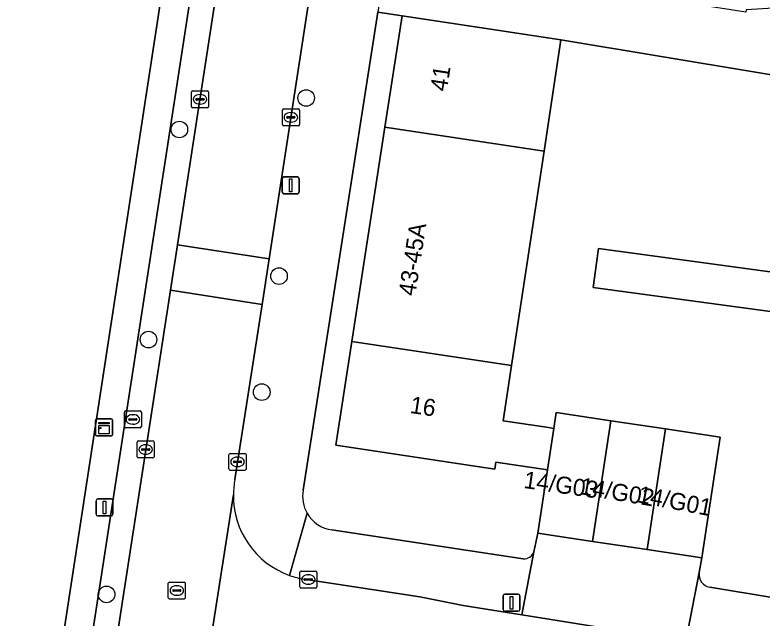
# Model space of a CAD drawing. Extents: x 161483 to 162250, y 379484 to 380833.
# Drawn here: x 162105.72 to 162149.67, y 380548.53 to 380584.05 of the extents above; entities that cross this region are included whole.
import ezdxf

# ---------------------------------------------------------------- set-up
doc = ezdxf.new("R2010")
doc.units = 0
for name, color, linetype in [('IMGEO_Boom', 7, 'Continuous'), ('IMGEO_Erf', 7, 'Continuous'), ('IMGEO_Kast', 7, 'Continuous'), ('IMGEO_Kolk', 7, 'Continuous'), ('IMGEO_Lichtmast', 7, 'Continuous'), ('IMGEO_Pand', 7, 'Continuous'), ('IMGEO_Pand_nummerreeks', 7, 'Continuous'), ('IMGEO_Parkeervlak_open', 7, 'Continuous'), ('IMGEO_Rijbaan_lokaal_open', 7, 'Continuous'), ('IMGEO_Rioolput', 7, 'Continuous'), ('IMGEO_Voetpad_open', 7, 'Continuous')]:
    doc.layers.add(name, color=color, linetype=linetype)

msp = doc.modelspace()

# ---------------------------------------------------------------- linework, layer by layer
at = {"layer": 'IMGEO_Boom'}
for centre in [(162122.849, 380579.157), (162115.388, 380577.303), (162121.251, 380568.668), (162113.573, 380564.93), (162120.232, 380561.837), (162111.107, 380549.927)]:
    msp.add_circle(centre, 0.489, dxfattribs=at)
at = {"layer": 'IMGEO_Erf'}
for points in [[(162105.717, 380528.603), (162107.785, 380542.468), (162120.108, 380622.872)], [(162127.483, 380577.436), (162128.494, 380583.988), (162127.071, 380584.211), (162122.667, 380556.055)], [(162155.186, 380579.706), (162137.839, 380582.574), (162136.847, 380576.017), (162134.937, 380563.398), (162134.446, 380560.154), (162136.98, 380559.77), (162137.409, 380559.705), (162137.55, 380560.64), (162140.766, 380560.153), (162143.982, 380559.667), (162147.198, 380559.18), (162146.123, 380552.074), (162145.971, 380551.214)], [(162136.242, 380552.44), (162136.474, 380553.534), (162137.039, 380557.263), (162134.003, 380557.723), (162133.941, 380557.308), (162124.596, 380558.722), (162125.537, 380564.822), (162127.483, 380577.436)], [(162154.365, 380566.007), (162139.726, 380567.99), (162140.038, 380570.292), (162151.447, 380568.746)], [(162146.585, 380550.348), (162150.266, 380549.742), (162151.977, 380561.106), (162153.801, 380560.821), (162154.318, 380564.132), (162161.433, 380563.022), (162160.652, 380558.083), (162167.492, 380557.015), (162174.435, 380555.931), (162174.973, 380559.337), (162181.903, 380558.242), (162181.368, 380554.848), (162188.299, 380553.766), (162188.886, 380557.523), (162193.753, 380556.763), (162194.77, 380557.404), (162195.955, 380557.218), (162195.247, 380552.681), (162197.403, 380552.344), (162202.343, 380551.572), (162202.593, 380553.758), (162203.763, 380564.02), (162204.005, 380567.147)], [(162124.362, 380553.719), (162135.618, 380552.024)]]:
    msp.add_lwpolyline(points, dxfattribs=at)
for centre, radius, start, end in [((162124.642, 380555.71), 2.005, 170.0884, 210.0728), ((162124.648, 380555.708), 2.009, 209.9413, 261.8106), ((162135.666, 380552.629), 0.607, 265.5031, 341.8771), ((162146.708, 380551.086), 0.748, 170.1508, 260.523)]:
    msp.add_arc(centre, radius, start, end, dxfattribs=at)
at = {"layer": 'IMGEO_Kast'}
for p, q in [((162110.533, 380560.259), (162111.374, 380560.259)), ((162111.374, 380560.259), (162110.533, 380560.259)), ((162110.458, 380559.334), (162110.458, 380560.175)), ((162110.458, 380560.175), (162110.458, 380559.334)), ((162111.458, 380560.184), (162111.458, 380559.343)), ((162111.458, 380559.343), (162111.458, 380560.184)), ((162111.383, 380559.259), (162110.542, 380559.259)), ((162110.542, 380559.259), (162111.383, 380559.259))]:
    msp.add_line(p, q, dxfattribs=at)
for points in [[(162110.653, 380560.049), (162111.253, 380560.049), (162111.253, 380559.964), (162110.653, 380559.964), (162110.653, 380560.049)], [(162110.653, 380559.874), (162111.253, 380559.874), (162111.253, 380559.385), (162110.653, 380559.385), (162110.653, 380559.874)]]:
    msp.add_lwpolyline(points, dxfattribs=at)
msp.add_circle((162110.737, 380559.723), 0.0377, dxfattribs=at)
for centre, start, end in [((162110.536, 380560.181), 92.4484, 184.2845), ((162110.536, 380560.181), 92.4484, 184.2845), ((162111.38, 380560.181), 2.4484, 94.2845), ((162111.38, 380560.181), 2.4484, 94.2845), ((162110.536, 380559.337), 182.4484, 274.2845), ((162110.536, 380559.337), 182.4484, 274.2845), ((162111.38, 380559.337), 272.4484, 4.2845), ((162111.38, 380559.337), 272.4484, 4.2845)]:
    msp.add_arc(centre, 0.0779, start, end, dxfattribs=at)
at = {"layer": 'IMGEO_Kolk'}
for p, q in [((162116.178, 380579.578), (162117.03, 380579.578)), ((162116.103, 380578.652), (162116.103, 380579.504)), ((162116.405, 380579.121), (162116.803, 380579.121)), ((162116.591, 380579.358), (162116.616, 380579.358)), ((162117.104, 380579.504), (162117.104, 380578.652)), ((162116.362, 380579.072), (162116.362, 380579.084)), ((162116.8, 380579.035), (162116.402, 380579.035)), ((162116.614, 380578.798), (162116.589, 380578.798)), ((162116.846, 380579.084), (162116.846, 380579.072)), ((162117.03, 380578.578), (162116.178, 380578.578)), ((162121.448, 380577.591), (162121.448, 380578.443)), ((162121.523, 380578.517), (162122.375, 380578.517)), ((162121.936, 380578.297), (162121.961, 380578.297)), ((162122.449, 380578.443), (162122.449, 380577.591)), ((162121.707, 380578.011), (162121.707, 380578.023)), ((162122.145, 380577.974), (162121.747, 380577.974)), ((162121.75, 380578.06), (162122.148, 380578.06)), ((162122.191, 380578.023), (162122.191, 380578.011)), ((162122.375, 380577.517), (162121.523, 380577.517)), ((162121.959, 380577.737), (162121.934, 380577.737)), ((162112.98, 380558.961), (162113.832, 380558.961)), ((162112.905, 380558.035), (162112.905, 380558.887)), ((162113.164, 380558.455), (162113.164, 380558.467)), ((162113.207, 380558.504), (162113.605, 380558.504)), ((162113.393, 380558.741), (162113.418, 380558.741)), ((162113.648, 380558.467), (162113.648, 380558.455)), ((162113.906, 380558.887), (162113.906, 380558.035)), ((162113.602, 380558.418), (162113.204, 380558.418)), ((162113.416, 380558.181), (162113.391, 380558.181)), ((162118.309, 380557.306), (162118.309, 380558.158)), ((162118.384, 380558.232), (162119.236, 380558.232)), ((162119.31, 380558.158), (162119.31, 380557.306)), ((162113.832, 380557.961), (162112.98, 380557.961)), ((162118.568, 380557.726), (162118.568, 380557.738)), ((162119.006, 380557.689), (162118.608, 380557.689)), ((162118.611, 380557.775), (162119.009, 380557.775)), ((162118.797, 380558.012), (162118.822, 380558.012)), ((162119.052, 380557.738), (162119.052, 380557.726)), ((162119.236, 380557.232), (162118.384, 380557.232)), ((162118.82, 380557.452), (162118.795, 380557.452)), ((162122.474, 380550.377), (162122.474, 380551.229)), ((162122.549, 380551.303), (162123.401, 380551.303)), ((162122.962, 380551.083), (162122.987, 380551.083)), ((162123.475, 380551.229), (162123.475, 380550.377)), ((162122.733, 380550.797), (162122.733, 380550.809)), ((162123.171, 380550.76), (162122.773, 380550.76)), ((162122.776, 380550.846), (162123.174, 380550.846)), ((162123.217, 380550.809), (162123.217, 380550.797)), ((162123.401, 380550.303), (162122.549, 380550.303)), ((162122.985, 380550.523), (162122.96, 380550.523))]:
    msp.add_line(p, q, dxfattribs=at)
for points in [[(162116.178, 380579.578), (162117.03, 380579.578)], [(162116.103, 380578.652), (162116.103, 380579.504)], [(162117.104, 380579.504), (162117.104, 380578.652)], [(162117.03, 380578.578), (162116.178, 380578.578)], [(162121.448, 380577.591), (162121.448, 380578.443)], [(162121.523, 380578.517), (162122.375, 380578.517)], [(162122.449, 380578.443), (162122.449, 380577.591)], [(162122.375, 380577.517), (162121.523, 380577.517)], [(162112.98, 380558.961), (162113.832, 380558.961)], [(162112.905, 380558.035), (162112.905, 380558.887)], [(162113.906, 380558.887), (162113.906, 380558.035)], [(162118.309, 380557.306), (162118.309, 380558.158)], [(162118.384, 380558.232), (162119.236, 380558.232)], [(162119.31, 380558.158), (162119.31, 380557.306)], [(162113.832, 380557.961), (162112.98, 380557.961)], [(162119.236, 380557.232), (162118.384, 380557.232)], [(162122.474, 380550.377), (162122.474, 380551.229)], [(162122.549, 380551.303), (162123.401, 380551.303)], [(162123.475, 380551.229), (162123.475, 380550.377)], [(162123.401, 380550.303), (162122.549, 380550.303)]]:
    msp.add_lwpolyline(points, dxfattribs=at)
for centre, radius, start, end in [((162116.18, 380579.502), 0.0765, 91.552, 178.448), ((162116.18, 380579.502), 0.0765, 91.552, 178.448), ((162117.028, 380579.502), 0.0765, 1.552, 88.448), ((162117.028, 380579.502), 0.0765, 1.552, 88.448), ((162116.402, 380579.081), 0.0403, 85.8775, 175.7526), ((162116.807, 380579.083), 0.0386, 1.7309, 96.639), ((162116.399, 380579.071), 0.0366, 178.938, 274.7102), ((162116.803, 380579.078), 0.043, 264.8664, 352.4533), ((162116.18, 380578.654), 0.0765, 181.552, 268.448), ((162116.18, 380578.654), 0.0765, 181.552, 268.448), ((162117.028, 380578.654), 0.0765, 271.552, 358.448), ((162117.028, 380578.654), 0.0765, 271.552, 358.448), ((162121.525, 380578.441), 0.0765, 91.552, 178.448), ((162121.525, 380578.441), 0.0765, 91.552, 178.448), ((162122.373, 380578.441), 0.0765, 1.552, 88.448), ((162122.373, 380578.441), 0.0765, 1.552, 88.448), ((162121.747, 380578.02), 0.0403, 85.8775, 175.7526), ((162121.744, 380578.01), 0.0366, 178.938, 274.7102), ((162122.148, 380578.017), 0.043, 264.8664, 352.4533), ((162122.152, 380578.022), 0.0386, 1.7309, 96.639), ((162121.525, 380577.593), 0.0765, 181.552, 268.448), ((162121.525, 380577.593), 0.0765, 181.552, 268.448), ((162122.373, 380577.593), 0.0765, 271.552, 358.448), ((162122.373, 380577.593), 0.0765, 271.552, 358.448), ((162112.982, 380558.885), 0.0765, 91.552, 178.448), ((162112.982, 380558.885), 0.0765, 91.552, 178.448), ((162113.83, 380558.885), 0.0765, 1.552, 88.448), ((162113.83, 380558.885), 0.0765, 1.552, 88.448), ((162113.204, 380558.464), 0.0403, 85.8775, 175.7526), ((162113.201, 380558.454), 0.0366, 178.938, 274.7102), ((162113.605, 380558.461), 0.043, 264.8664, 352.4533), ((162113.609, 380558.466), 0.0386, 1.7309, 96.639), ((162112.982, 380558.037), 0.0765, 181.552, 268.448), ((162112.982, 380558.037), 0.0765, 181.552, 268.448), ((162113.83, 380558.037), 0.0765, 271.552, 358.448), ((162113.83, 380558.037), 0.0765, 271.552, 358.448), ((162118.386, 380558.156), 0.0765, 91.552, 178.448), ((162118.386, 380558.156), 0.0765, 91.552, 178.448), ((162119.234, 380558.156), 0.0765, 1.552, 88.448), ((162119.234, 380558.156), 0.0765, 1.552, 88.448), ((162118.608, 380557.735), 0.0403, 85.8775, 175.7526), ((162118.605, 380557.725), 0.0366, 178.938, 274.7102), ((162119.009, 380557.732), 0.043, 264.8664, 352.4533), ((162119.013, 380557.737), 0.0386, 1.7309, 96.639), ((162118.386, 380557.308), 0.0765, 181.552, 268.448), ((162118.386, 380557.308), 0.0765, 181.552, 268.448), ((162119.234, 380557.308), 0.0765, 271.552, 358.448), ((162119.234, 380557.308), 0.0765, 271.552, 358.448), ((162122.551, 380551.227), 0.0765, 91.552, 178.448), ((162122.551, 380551.227), 0.0765, 91.552, 178.448), ((162123.399, 380551.227), 0.0765, 1.552, 88.448), ((162123.399, 380551.227), 0.0765, 1.552, 88.448), ((162122.773, 380550.806), 0.0403, 85.8775, 175.7526), ((162122.77, 380550.796), 0.0366, 178.938, 274.7102), ((162123.174, 380550.803), 0.043, 264.8664, 352.4533), ((162123.178, 380550.808), 0.0386, 1.7309, 96.639), ((162122.551, 380550.379), 0.0765, 181.552, 268.448), ((162122.551, 380550.379), 0.0765, 181.552, 268.448), ((162123.399, 380550.379), 0.0765, 271.552, 358.448), ((162123.399, 380550.379), 0.0765, 271.552, 358.448)]:
    msp.add_arc(centre, radius, start, end, dxfattribs=at)
for centre, major_axis, ratio, start_param, end_param in [((162116.59, 380579.078), (-0.387, 0.002), 0.722429, 4.712389, 7.853982), ((162116.615, 380579.078), (-0.39, 0.002), 0.717154, 1.570796, 4.712389), ((162121.935, 380578.017), (-0.387, 0.002), 0.722429, 4.712389, 7.853982), ((162121.96, 380578.017), (-0.39, 0.002), 0.717154, 1.570796, 4.712389), ((162113.392, 380558.461), (-0.387, 0.002), 0.722429, 4.712389, 7.853982), ((162113.417, 380558.461), (-0.39, 0.002), 0.717154, 1.570796, 4.712389), ((162118.796, 380557.732), (-0.387, 0.002), 0.722429, 4.712389, 7.853982), ((162118.821, 380557.732), (-0.39, 0.002), 0.717154, 1.570796, 4.712389), ((162122.961, 380550.803), (-0.387, 0.002), 0.722429, 4.712389, 7.853982), ((162122.986, 380550.803), (-0.39, 0.002), 0.717154, 1.570796, 4.712389)]:
    msp.add_ellipse(centre, major_axis=major_axis, ratio=ratio, start_param=start_param, end_param=end_param, dxfattribs=at)
at = {"layer": 'IMGEO_Lichtmast'}
for p, q in [((162121.439, 380573.614), (162121.439, 380574.414)), ((162121.439, 380574.414), (162121.439, 380573.614)), ((162121.539, 380574.514), (162122.329, 380574.514)), ((162122.329, 380574.514), (162121.539, 380574.514)), ((162122.429, 380574.414), (162122.429, 380573.614)), ((162122.429, 380573.614), (162122.429, 380574.414)), ((162122.329, 380573.514), (162121.539, 380573.514)), ((162121.539, 380573.514), (162122.329, 380573.514)), ((162110.487, 380554.645), (162110.487, 380555.445)), ((162110.487, 380555.445), (162110.487, 380554.645)), ((162110.587, 380555.545), (162111.377, 380555.545)), ((162111.377, 380555.545), (162110.587, 380555.545)), ((162111.477, 380555.445), (162111.477, 380554.645)), ((162111.477, 380554.645), (162111.477, 380555.445)), ((162111.377, 380554.545), (162110.587, 380554.545)), ((162110.587, 380554.545), (162111.377, 380554.545)), ((162134.43, 380549.033), (162134.43, 380549.833)), ((162134.43, 380549.833), (162134.43, 380549.033)), ((162134.53, 380549.933), (162135.32, 380549.933)), ((162135.32, 380549.933), (162134.53, 380549.933)), ((162135.42, 380549.833), (162135.42, 380549.033)), ((162135.42, 380549.033), (162135.42, 380549.833)), ((162135.32, 380548.933), (162134.53, 380548.933)), ((162134.53, 380548.933), (162135.32, 380548.933))]:
    msp.add_line(p, q, dxfattribs=at)
for points in [[(162121.859, 380574.389), (162122.009, 380574.389), (162122.009, 380573.639), (162121.859, 380573.639), (162121.859, 380574.389)], [(162110.907, 380555.42), (162111.057, 380555.42), (162111.057, 380554.67), (162110.907, 380554.67), (162110.907, 380555.42)], [(162134.85, 380549.808), (162135, 380549.808), (162135, 380549.058), (162134.85, 380549.058), (162134.85, 380549.808)]]:
    msp.add_lwpolyline(points, dxfattribs=at)
for centre, start, end in [((162121.539, 380574.414), 90, 180), ((162121.539, 380574.414), 90, 180), ((162122.329, 380574.414), 0, 90), ((162122.329, 380574.414), 360, 90), ((162121.539, 380573.614), 180, 270), ((162121.539, 380573.614), 180, 270), ((162122.329, 380573.614), 270, 0), ((162122.329, 380573.614), 270, 0), ((162110.587, 380555.445), 90, 180), ((162110.587, 380555.445), 90, 180), ((162111.377, 380555.445), 0, 90), ((162111.377, 380555.445), 360, 90), ((162110.587, 380554.645), 180, 270), ((162110.587, 380554.645), 180, 270), ((162111.377, 380554.645), 270, 0), ((162111.377, 380554.645), 270, 0), ((162134.53, 380549.833), 90, 180), ((162134.53, 380549.833), 90, 180), ((162135.32, 380549.833), 0, 90), ((162135.32, 380549.833), 360, 90), ((162134.53, 380549.033), 180, 270), ((162134.53, 380549.033), 180, 270), ((162135.32, 380549.033), 270, 0), ((162135.32, 380549.033), 270, 0)]:
    msp.add_arc(centre, 0.1, start, end, dxfattribs=at)
at = {"layer": 'IMGEO_Pand'}
for points in [[(162136.847, 380576.017), (162137.839, 380582.574), (162133.438, 380583.24), (162128.494, 380583.988), (162127.483, 380577.436)], [(162136.847, 380576.017), (162127.483, 380577.436), (162125.537, 380564.822), (162134.937, 380563.398)], [(162154.569, 380568.323), (162151.447, 380568.746), (162140.038, 380570.292), (162139.726, 380567.99), (162154.365, 380566.007)], [(162134.937, 380563.398), (162125.537, 380564.822), (162124.596, 380558.722), (162133.941, 380557.308), (162134.003, 380557.723), (162137.039, 380557.263), (162137.409, 380559.705), (162136.98, 380559.77), (162134.446, 380560.154)], [(162140.766, 380560.153), (162137.55, 380560.64), (162137.409, 380559.705), (162137.039, 380557.263), (162136.474, 380553.534), (162139.69, 380553.047)], [(162139.69, 380553.047), (162142.907, 380552.561), (162143.982, 380559.667), (162140.766, 380560.153)], [(162142.907, 380552.561), (162146.123, 380552.074), (162147.198, 380559.18), (162143.982, 380559.667)]]:
    msp.add_lwpolyline(points, close=True, dxfattribs=at)
at = {"layer": 'IMGEO_Parkeervlak_open'}
for points in [[(162109.021, 380529.417), (162110.987, 380542.655), (162114.869, 380567.842), (162115.28, 380570.513), (162118.894, 380593.96), (162122.86, 380619.933)], [(162120.956, 380617.499), (162117.41, 380594.065), (162109.604, 380543.306), (162107.936, 380532.275)]]:
    msp.add_lwpolyline(points, dxfattribs=at)
at = {"layer": 'IMGEO_Rijbaan_lokaal_open'}
for points in [[(162115.28, 380570.513), (162120.667, 380569.693), (162123.01, 380584.876), (162123.558, 380588.489), (162129.701, 380628.045), (162124.242, 380628.91), (162123.978, 380627.183), (162123.114, 380621.58), (162122.86, 380619.933), (162118.894, 380593.96)], [(162157.389, 380585.194), (162155.796, 380584.772), (162148.726, 380584.348), (162148.705, 380584.213), (162145.806, 380584.661), (162139.732, 380585.81), (162135.462, 380586.47), (162130.52, 380587.228), (162127.611, 380587.665), (162127.071, 380584.211), (162128.494, 380583.988), (162133.438, 380583.24), (162137.839, 380582.574), (162155.186, 380579.706), (162156.514, 380579.496), (162156.734, 380580.928)], [(162115.28, 380570.513), (162114.869, 380567.842), (162120.252, 380567.006), (162120.667, 380569.693)]]:
    msp.add_lwpolyline(points, close=True, dxfattribs=at)
for points in [[(162118.66, 380556.689), (162120.252, 380567.006), (162114.869, 380567.842), (162110.987, 380542.655), (162109.021, 380529.417), (162108.463, 380525.661), (162108.248, 380524.521)], [(162113.593, 380523.76), (162114.074, 380526.979), (162116.491, 380542.479), (162118.569, 380555.81)], [(162118.569, 380555.81), (162116.491, 380542.479)], [(162160.822, 380544.781), (162146.271, 380546.988), (162145.184, 380547.164), (162135.545, 380548.724), (162132.09, 380549.283), (162129.544, 380549.777), (162122.726, 380550.824)]]:
    msp.add_lwpolyline(points, dxfattribs=at)
for centre, radius, start, end in [((162123.545, 380555.739), 4.977, 168.9956, 179.1832), ((162123.549, 380555.737), 4.981, 179.1587, 250.3217), ((162123.519, 380555.606), 4.848, 250.142, 260.5889)]:
    msp.add_arc(centre, radius, start, end, dxfattribs=at)
at = {"layer": 'IMGEO_Rioolput'}
for p, q in [((162112.153, 380559.804), (162112.153, 380560.656)), ((162112.228, 380560.73), (162113.08, 380560.73)), ((162113.154, 380560.656), (162113.154, 380559.804)), ((162112.412, 380560.224), (162112.412, 380560.236)), ((162112.455, 380560.273), (162112.853, 380560.273)), ((162112.641, 380560.51), (162112.666, 380560.51)), ((162112.896, 380560.236), (162112.896, 380560.224)), ((162112.85, 380560.187), (162112.452, 380560.187)), ((162112.664, 380559.95), (162112.639, 380559.95)), ((162113.08, 380559.73), (162112.228, 380559.73)), ((162114.739, 380549.728), (162114.739, 380550.58)), ((162114.814, 380550.654), (162115.666, 380550.654)), ((162115.74, 380550.58), (162115.74, 380549.728)), ((162114.998, 380550.148), (162114.998, 380550.16)), ((162115.436, 380550.111), (162115.038, 380550.111)), ((162115.041, 380550.197), (162115.439, 380550.197)), ((162115.227, 380550.434), (162115.252, 380550.434)), ((162115.482, 380550.16), (162115.482, 380550.148)), ((162115.25, 380549.874), (162115.225, 380549.874)), ((162115.666, 380549.654), (162114.814, 380549.654))]:
    msp.add_line(p, q, dxfattribs=at)
for points in [[(162112.153, 380559.804), (162112.153, 380560.656)], [(162112.228, 380560.73), (162113.08, 380560.73)], [(162113.154, 380560.656), (162113.154, 380559.804)], [(162113.08, 380559.73), (162112.228, 380559.73)], [(162114.739, 380549.728), (162114.739, 380550.58)], [(162114.814, 380550.654), (162115.666, 380550.654)], [(162115.74, 380550.58), (162115.74, 380549.728)], [(162115.666, 380549.654), (162114.814, 380549.654)]]:
    msp.add_lwpolyline(points, dxfattribs=at)
for centre, radius, start, end in [((162112.23, 380560.654), 0.0765, 91.552, 178.448), ((162112.23, 380560.654), 0.0765, 91.552, 178.448), ((162113.078, 380560.654), 0.0765, 1.552, 88.448), ((162113.078, 380560.654), 0.0765, 1.552, 88.448), ((162112.452, 380560.233), 0.0403, 85.8775, 175.7526), ((162112.449, 380560.223), 0.0366, 178.938, 274.7102), ((162112.853, 380560.23), 0.043, 264.8664, 352.4533), ((162112.857, 380560.235), 0.0386, 1.7309, 96.639), ((162112.23, 380559.806), 0.0765, 181.552, 268.448), ((162112.23, 380559.806), 0.0765, 181.552, 268.448), ((162113.078, 380559.806), 0.0765, 271.552, 358.448), ((162113.078, 380559.806), 0.0765, 271.552, 358.448), ((162114.816, 380550.578), 0.0765, 91.552, 178.448), ((162114.816, 380550.578), 0.0765, 91.552, 178.448), ((162115.664, 380550.578), 0.0765, 1.552, 88.448), ((162115.664, 380550.578), 0.0765, 1.552, 88.448), ((162115.038, 380550.157), 0.0403, 85.8775, 175.7526), ((162115.035, 380550.147), 0.0366, 178.938, 274.7102), ((162115.439, 380550.154), 0.043, 264.8664, 352.4533), ((162115.443, 380550.159), 0.0386, 1.7309, 96.639), ((162114.816, 380549.73), 0.0765, 181.552, 268.448), ((162114.816, 380549.73), 0.0765, 181.552, 268.448), ((162115.664, 380549.73), 0.0765, 271.552, 358.448), ((162115.664, 380549.73), 0.0765, 271.552, 358.448)]:
    msp.add_arc(centre, radius, start, end, dxfattribs=at)
for centre, major_axis, ratio, start_param, end_param in [((162112.64, 380560.23), (-0.387, 0.002), 0.722429, 4.712389, 7.853982), ((162112.665, 380560.23), (-0.39, 0.002), 0.717154, 1.570796, 4.712389), ((162115.226, 380550.154), (-0.387, 0.002), 0.722429, 4.712389, 7.853982), ((162115.251, 380550.154), (-0.39, 0.002), 0.717154, 1.570796, 4.712389)]:
    msp.add_ellipse(centre, major_axis=major_axis, ratio=ratio, start_param=start_param, end_param=end_param, dxfattribs=at)
at = {"layer": 'IMGEO_Voetpad_open'}
for points in [[(162149.572, 380757.336), (162148.444, 380750), (162144.399, 380723.648), (162144.892, 380723.571), (162143.675, 380715.818), (162143.182, 380715.895), (162140.937, 380701.405), (162140.517, 380698.694), (162139.304, 380690.868), (162139.798, 380690.792), (162139.247, 380687.221), (162138.753, 380687.297), (162130.113, 380630.707), (162130.012, 380630.045), (162129.701, 380628.045), (162123.558, 380588.489), (162124.052, 380588.415), (162123.504, 380584.802), (162123.01, 380584.876), (162120.667, 380569.693), (162120.252, 380567.006), (162118.66, 380556.689)], [(162122.86, 380619.933), (162123.114, 380621.58), (162122.659, 380621.649), (162120.108, 380622.872), (162107.785, 380542.468), (162105.717, 380528.603)], [(162107.936, 380532.275), (162109.604, 380543.306), (162117.41, 380594.065), (162120.956, 380617.499)], [(162122.667, 380556.055), (162127.071, 380584.211)], [(162122.907, 380554.705), (162121.872, 380551.047)], [(162121.872, 380551.047), (162122.907, 380554.705)], [(162135.618, 380552.024), (162124.362, 380553.719)], [(162122.726, 380550.824), (162129.544, 380549.777), (162132.09, 380549.283), (162135.545, 380548.724), (162136.242, 380552.44)], [(162145.971, 380551.214), (162145.184, 380547.164), (162146.271, 380546.988), (162160.822, 380544.781), (162174.544, 380542.611), (162193.131, 380539.752), (162196.689, 380539.195), (162199.85, 380538.744), (162200.424, 380538.748), (162200.83, 380541.885), (162197.869, 380542.347), (162193.722, 380543.013), (162190.797, 380543.47), (162186.769, 380544.065), (162183.917, 380544.51), (162179.834, 380545.105), (162176.921, 380545.559), (162172.895, 380546.175), (162170.029, 380546.623)], [(162170.029, 380546.623), (162165.952, 380547.243), (162163.131, 380547.684), (162159.11, 380548.31), (162156.244, 380548.758), (162152.015, 380549.454), (162150.266, 380549.742), (162146.585, 380550.348)]]:
    msp.add_lwpolyline(points, dxfattribs=at)
msp.add_lwpolyline([(162136.474, 380553.534), (162136.242, 380552.44), (162135.545, 380548.724), (162145.184, 380547.164), (162145.971, 380551.214), (162146.123, 380552.074), (162142.907, 380552.561), (162139.69, 380553.047)], close=True, dxfattribs=at)
for centre, radius, start, end in [((162123.545, 380555.739), 4.977, 168.9956, 179.1832), ((162124.642, 380555.71), 2.005, 170.0884, 210.0728), ((162123.549, 380555.737), 4.981, 179.1587, 250.3217), ((162124.648, 380555.708), 2.009, 209.9413, 261.8106), ((162135.666, 380552.629), 0.607, 265.5031, 341.8771), ((162123.519, 380555.606), 4.848, 250.142, 260.5889), ((162146.708, 380551.086), 0.748, 170.1508, 260.523)]:
    msp.add_arc(centre, radius, start, end, dxfattribs=at)

# ---------------------------------------------------------------- texts
at = {"layer": 'IMGEO_Pand_nummerreeks'}
for s, rotation, p in [('41', 81.2296, (162131.121, 380579.507)), ('43-45A', 81.2296, (162129.263, 380567.46)), ('16', 351.3942, (162128.918, 380560.616)), ('14/G03', 351.8697, (162135.603, 380556.198)), ('14/G02', 350.4171, (162138.904, 380555.835)), ('14/G01', 349.1145, (162142.298, 380555.357))]:
    msp.add_text(s, height=1, rotation=rotation, dxfattribs=at).set_placement(p)

doc.saveas('drawing.dxf')
